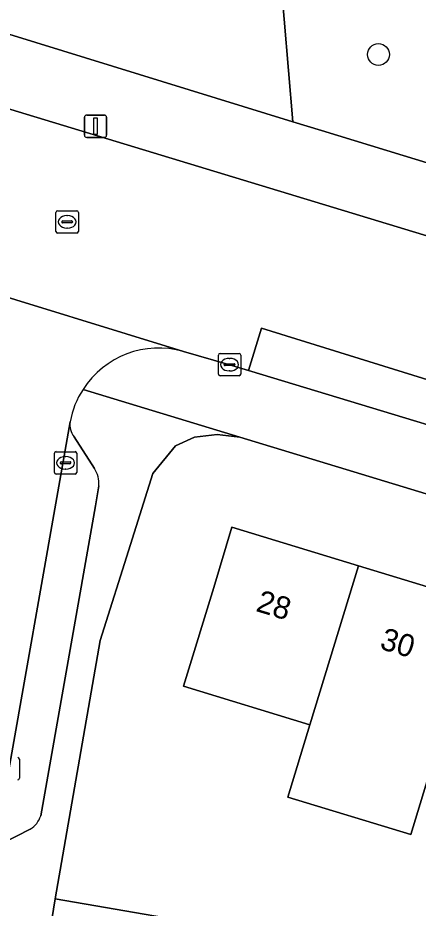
# Model space of a CAD drawing. Extents: x 159817 to 160765, y 380688 to 381638.
# Drawn here: x 160140.19 to 160158.1, y 381036.92 to 381076.78 of the extents above; entities that cross this region are included whole.
import ezdxf

# ---------------------------------------------------------------- set-up
doc = ezdxf.new("R2010")
doc.units = 0
for name, color, linetype in [('IMGEO_Boom', 7, 'Continuous'), ('IMGEO_Erf', 7, 'Continuous'), ('IMGEO_Groenvoorziening', 7, 'Continuous'), ('IMGEO_Kolk', 7, 'Continuous'), ('IMGEO_Lichtmast', 7, 'Continuous'), ('IMGEO_Muur', 7, 'Continuous'), ('IMGEO_Pand', 7, 'Continuous'), ('IMGEO_Pand_nummerreeks', 7, 'Continuous'), ('IMGEO_Parkeervlak_open', 7, 'Continuous'), ('IMGEO_Rijbaan_lokaal_open', 7, 'Continuous'), ('IMGEO_Rioolput', 7, 'Continuous'), ('IMGEO_Voetpad_open', 7, 'Continuous')]:
    doc.layers.add(name, color=color, linetype=linetype)

msp = doc.modelspace()

# ---------------------------------------------------------------- linework, layer by layer
at = {"layer": 'IMGEO_Boom'}
msp.add_circle((160156.318, 381075.136), 0.489, dxfattribs=at)
at = {"layer": 'IMGEO_Erf'}
for points in [[(160192.132, 381045.221), (160150.121, 381058.011), (160149.108, 381058.121), (160148.094, 381058.014), (160147.241, 381057.618), (160146.229, 381056.386), (160145.226, 381053.206), (160143.868, 381048.901), (160141.863, 381037.344), (160150.338, 381035.884)], [(160158.753, 381043.459), (160157.767, 381040.223), (160152.265, 381041.899), (160153.251, 381045.134), (160147.599, 381046.855), (160147.659, 381047.051), (160148.948, 381051.284), (160149.767, 381053.975), (160155.42, 381052.254), (160160.92, 381050.579)]]:
    msp.add_lwpolyline(points, dxfattribs=at)
at = {"layer": 'IMGEO_Groenvoorziening'}
msp.add_lwpolyline([(160152.489, 381072.123), (160153.769, 381071.728), (160190.068, 381060.613), (160190.47, 381061.909), (160190.705, 381061.841), (160188.051, 381074.489), (160167.111, 381073.51), (160163.493, 381083.612), (160152.583, 381081.495), (160151.707, 381081.325)], close=True, dxfattribs=at)
msp.add_lwpolyline([(160137.923, 381078.055), (160136.348, 381077.101), (160152.489, 381072.123), (160151.707, 381081.325), (160142.68, 381079.573)], dxfattribs=at)
at = {"layer": 'IMGEO_Kolk'}
for p, q in [((160149.233, 381061.754), (160150.085, 381061.754)), ((160149.158, 381060.828), (160149.158, 381061.68)), ((160149.646, 381061.534), (160149.671, 381061.534)), ((160150.159, 381061.68), (160150.159, 381060.828)), ((160149.417, 381061.248), (160149.417, 381061.26)), ((160149.855, 381061.211), (160149.457, 381061.211)), ((160149.46, 381061.297), (160149.858, 381061.297)), ((160149.669, 381060.974), (160149.644, 381060.974)), ((160149.901, 381061.26), (160149.901, 381061.248)), ((160150.085, 381060.754), (160149.233, 381060.754)), ((160141.897, 381057.358), (160142.749, 381057.358)), ((160141.822, 381056.432), (160141.822, 381057.284)), ((160142.31, 381057.138), (160142.335, 381057.138)), ((160142.823, 381057.284), (160142.823, 381056.432)), ((160142.081, 381056.852), (160142.081, 381056.864)), ((160142.519, 381056.815), (160142.121, 381056.815)), ((160142.124, 381056.901), (160142.522, 381056.901)), ((160142.333, 381056.578), (160142.308, 381056.578)), ((160142.565, 381056.864), (160142.565, 381056.852)), ((160142.749, 381056.358), (160141.897, 381056.358)), ((160140.261, 381043.591), (160140.261, 381042.739))]:
    msp.add_line(p, q, dxfattribs=at)
for points in [[(160149.233, 381061.754), (160150.085, 381061.754)], [(160149.158, 381060.828), (160149.158, 381061.68)], [(160150.159, 381061.68), (160150.159, 381060.828)], [(160150.085, 381060.754), (160149.233, 381060.754)], [(160141.897, 381057.358), (160142.749, 381057.358)], [(160141.822, 381056.432), (160141.822, 381057.284)], [(160142.823, 381057.284), (160142.823, 381056.432)], [(160142.749, 381056.358), (160141.897, 381056.358)], [(160140.261, 381043.591), (160140.261, 381042.739)]]:
    msp.add_lwpolyline(points, dxfattribs=at)
for centre, radius, start, end in [((160149.235, 381061.678), 0.0765, 91.552, 178.448), ((160149.235, 381061.678), 0.0765, 91.552, 178.448), ((160150.083, 381061.678), 0.0765, 1.552, 88.448), ((160150.083, 381061.678), 0.0765, 1.552, 88.448), ((160149.457, 381061.257), 0.0403, 85.8775, 175.7526), ((160149.454, 381061.247), 0.0366, 178.938, 274.7102), ((160149.858, 381061.254), 0.043, 264.8664, 352.4533), ((160149.862, 381061.259), 0.0386, 1.7309, 96.639), ((160149.235, 381060.83), 0.0765, 181.552, 268.448), ((160149.235, 381060.83), 0.0765, 181.552, 268.448), ((160150.083, 381060.83), 0.0765, 271.552, 358.448), ((160150.083, 381060.83), 0.0765, 271.552, 358.448), ((160141.899, 381057.282), 0.0765, 91.552, 178.448), ((160141.899, 381057.282), 0.0765, 91.552, 178.448), ((160142.747, 381057.282), 0.0765, 1.552, 88.448), ((160142.747, 381057.282), 0.0765, 1.552, 88.448), ((160142.121, 381056.861), 0.0403, 85.8775, 175.7526), ((160142.118, 381056.851), 0.0366, 178.938, 274.7102), ((160142.522, 381056.858), 0.043, 264.8664, 352.4533), ((160142.526, 381056.863), 0.0386, 1.7309, 96.639), ((160141.899, 381056.434), 0.0765, 181.552, 268.448), ((160141.899, 381056.434), 0.0765, 181.552, 268.448), ((160142.747, 381056.434), 0.0765, 271.552, 358.448), ((160142.747, 381056.434), 0.0765, 271.552, 358.448), ((160140.185, 381043.589), 0.0765, 1.552, 88.448), ((160140.185, 381043.589), 0.0765, 1.552, 88.448), ((160140.185, 381042.741), 0.0765, 271.552, 358.448), ((160140.185, 381042.741), 0.0765, 271.552, 358.448)]:
    msp.add_arc(centre, radius, start, end, dxfattribs=at)
for centre, major_axis, ratio, start_param, end_param in [((160149.645, 381061.254), (-0.387, 0.002), 0.722429, 4.712389, 7.853982), ((160149.67, 381061.254), (-0.39, 0.002), 0.717154, 1.570796, 4.712389), ((160142.309, 381056.858), (-0.387, 0.002), 0.722429, 4.712389, 7.853982), ((160142.334, 381056.858), (-0.39, 0.002), 0.717154, 1.570796, 4.712389)]:
    msp.add_ellipse(centre, major_axis=major_axis, ratio=ratio, start_param=start_param, end_param=end_param, dxfattribs=at)
at = {"layer": 'IMGEO_Lichtmast'}
for p, q in [((160143.167, 381071.524), (160143.167, 381072.324)), ((160143.167, 381072.324), (160143.167, 381071.524)), ((160143.267, 381072.424), (160144.057, 381072.424)), ((160144.057, 381072.424), (160143.267, 381072.424)), ((160144.157, 381072.324), (160144.157, 381071.524)), ((160144.157, 381071.524), (160144.157, 381072.324)), ((160144.057, 381071.424), (160143.267, 381071.424)), ((160143.267, 381071.424), (160144.057, 381071.424))]:
    msp.add_line(p, q, dxfattribs=at)
msp.add_lwpolyline([(160143.587, 381072.299), (160143.737, 381072.299), (160143.737, 381071.549), (160143.587, 381071.549), (160143.587, 381072.299)], dxfattribs=at)
for centre, start, end in [((160143.267, 381072.324), 90, 180), ((160143.267, 381072.324), 90, 180), ((160144.057, 381072.324), 0, 90), ((160144.057, 381072.324), 360, 90), ((160143.267, 381071.524), 180, 270), ((160143.267, 381071.524), 180, 270), ((160144.057, 381071.524), 270, 0), ((160144.057, 381071.524), 270, 0)]:
    msp.add_arc(centre, 0.1, start, end, dxfattribs=at)
at = {"layer": 'IMGEO_Muur'}
msp.add_lwpolyline([(160141.863, 381037.344), (160143.868, 381048.901), (160145.226, 381053.206)], dxfattribs=at)
at = {"layer": 'IMGEO_Pand'}
for points in [[(160155.42, 381052.254), (160149.767, 381053.975), (160148.948, 381051.284), (160147.659, 381047.051), (160147.599, 381046.855), (160153.251, 381045.134)], [(160155.42, 381052.254), (160153.251, 381045.134), (160152.265, 381041.899), (160157.767, 381040.223), (160158.753, 381043.459), (160160.92, 381050.579)], [(160141.363, 381034.29), (160149.851, 381032.903), (160150.338, 381035.884), (160141.863, 381037.344)]]:
    msp.add_lwpolyline(points, close=True, dxfattribs=at)
at = {"layer": 'IMGEO_Parkeervlak_open'}
msp.add_lwpolyline([(160150.507, 381060.997), (160166.054, 381056.274), (160166.598, 381058.064), (160151.082, 381062.889)], close=True, dxfattribs=at)
for points in [[(160142.526, 381058.698), (160139.216, 381039.981), (160139.094, 381039.294)], [(160143.615, 381056.603), (160142.703, 381058.027)], [(160141.211, 381041.065), (160143.662, 381054.928), (160143.812, 381055.835)], [(160139.517, 381039.831), (160140.744, 381040.46)]]:
    msp.add_lwpolyline(points, dxfattribs=at)
for centre, radius, start, end in [((160143.428, 381058.577), 0.91, 172.3578, 217.1965), ((160142.621, 381055.939), 1.195, 355.013, 33.7605), ((160140.169, 381041.387), 1.091, 301.8326, 342.8383)]:
    msp.add_arc(centre, radius, start, end, dxfattribs=at)
at = {"layer": 'IMGEO_Rijbaan_lokaal_open'}
msp.add_lwpolyline([(160108.334, 381082.266), (160106.567, 381076.508), (160136.642, 381067.238), (160136.07, 381065.373), (160137.286, 381065), (160137.514, 381064.952), (160147.591, 381061.846), (160149.618, 381061.267), (160150.507, 381060.997), (160151.082, 381062.889), (160166.598, 381058.064), (160168.403, 381064.004)], close=True, dxfattribs=at)
for points in [[(160147.591, 381061.846), (160137.514, 381064.952), (160137.286, 381065)], [(160139.511, 381061.344), (160138.998, 381058.348), (160138.885, 381057.663), (160137.729, 381051.409), (160135.848, 381040.557), (160139.216, 381039.981), (160142.526, 381058.698)]]:
    msp.add_lwpolyline(points, dxfattribs=at)
for centre, radius, start, end in [((160146.5, 381057.953), 4.043, 74.3412, 147.1371), ((160146.473, 381057.963), 4.015, 147.0495, 169.4568)]:
    msp.add_arc(centre, radius, start, end, dxfattribs=at)
at = {"layer": 'IMGEO_Rioolput'}
for p, q in [((160141.969, 381068.143), (160142.821, 381068.143)), ((160141.894, 381067.217), (160141.894, 381068.069)), ((160142.382, 381067.923), (160142.407, 381067.923)), ((160142.895, 381068.069), (160142.895, 381067.217)), ((160142.153, 381067.637), (160142.153, 381067.649)), ((160142.591, 381067.6), (160142.193, 381067.6)), ((160142.196, 381067.686), (160142.594, 381067.686)), ((160142.405, 381067.363), (160142.38, 381067.363)), ((160142.637, 381067.649), (160142.637, 381067.637)), ((160142.821, 381067.143), (160141.969, 381067.143))]:
    msp.add_line(p, q, dxfattribs=at)
for points in [[(160141.969, 381068.143), (160142.821, 381068.143)], [(160141.894, 381067.217), (160141.894, 381068.069)], [(160142.895, 381068.069), (160142.895, 381067.217)], [(160142.821, 381067.143), (160141.969, 381067.143)]]:
    msp.add_lwpolyline(points, dxfattribs=at)
for centre, radius, start, end in [((160141.971, 381068.067), 0.0765, 91.552, 178.448), ((160141.971, 381068.067), 0.0765, 91.552, 178.448), ((160142.819, 381068.067), 0.0765, 1.552, 88.448), ((160142.819, 381068.067), 0.0765, 1.552, 88.448), ((160142.193, 381067.646), 0.0403, 85.8775, 175.7526), ((160142.19, 381067.636), 0.0366, 178.938, 274.7102), ((160142.594, 381067.643), 0.043, 264.8664, 352.4533), ((160142.598, 381067.648), 0.0386, 1.7309, 96.639), ((160141.971, 381067.219), 0.0765, 181.552, 268.448), ((160141.971, 381067.219), 0.0765, 181.552, 268.448), ((160142.819, 381067.219), 0.0765, 271.552, 358.448), ((160142.819, 381067.219), 0.0765, 271.552, 358.448)]:
    msp.add_arc(centre, radius, start, end, dxfattribs=at)
for centre, major_axis, ratio, start_param, end_param in [((160142.381, 381067.643), (-0.387, 0.002), 0.722429, 4.712389, 7.853982), ((160142.406, 381067.643), (-0.39, 0.002), 0.717154, 1.570796, 4.712389)]:
    msp.add_ellipse(centre, major_axis=major_axis, ratio=ratio, start_param=start_param, end_param=end_param, dxfattribs=at)
at = {"layer": 'IMGEO_Voetpad_open'}
for points in [[(160210.881, 381051.599), (160210.717, 381051.603), (160209.819, 381051.8), (160206.52, 381053.665), (160199.314, 381057.74), (160197.247, 381058.362), (160193.405, 381059.59), (160193.111, 381059.684), (160190.068, 381060.613), (160153.769, 381071.728), (160152.489, 381072.123), (160136.348, 381077.101), (160134.16, 381077.77), (160120.204, 381082.036), (160117.259, 381082.928), (160095.705, 381089.314), (160092.73, 381090.233), (160089.904, 381091.107), (160075.881, 381095.343), (160066.472, 381098.413), (160030.475, 381111.405)], [(160073.93, 381092.725), (160077.136, 381091.759), (160078.974, 381091.206), (160089.161, 381088.138), (160092.763, 381087.03), (160105.655, 381083.08), (160108.334, 381082.266), (160168.403, 381064.004), (160171.044, 381063.201), (160196.359, 381055.505), (160200.296, 381054.308)], [(160168.695, 381055.471), (160166.054, 381056.274), (160150.507, 381060.997), (160149.618, 381061.267), (160147.591, 381061.846)], [(160141.863, 381037.344), (160143.868, 381048.901), (160145.226, 381053.206), (160146.229, 381056.386), (160147.241, 381057.618), (160148.094, 381058.014), (160149.108, 381058.121), (160150.121, 381058.011), (160143.104, 381060.147)], [(160143.104, 381060.147), (160150.121, 381058.011), (160192.132, 381045.221), (160193.44, 381044.574), (160198.585, 381042.167), (160200.125, 381041.435), (160201.05, 381044.964), (160198.975, 381045.903), (160198.851, 381045.971)], [(160142.703, 381058.027), (160143.615, 381056.603)], [(160143.812, 381055.835), (160143.662, 381054.928), (160141.211, 381041.065)], [(160140.744, 381040.46), (160139.517, 381039.831)], [(160125.95, 380962.792), (160128.898, 380962.283), (160132.329, 380982.168), (160132.747, 380984.591), (160135.405, 381000), (160135.744, 381001.95), (160136.17, 381004.405), (160141.101, 381032.785), (160141.363, 381034.29), (160141.863, 381037.344)]]:
    msp.add_lwpolyline(points, dxfattribs=at)
for centre, radius, start, end in [((160146.5, 381057.953), 4.043, 74.3412, 147.1371), ((160146.473, 381057.963), 4.015, 147.0495, 169.4568), ((160143.428, 381058.577), 0.91, 172.3578, 217.1965), ((160142.621, 381055.939), 1.195, 355.013, 33.7605), ((160140.169, 381041.387), 1.091, 301.8326, 342.8383)]:
    msp.add_arc(centre, radius, start, end, dxfattribs=at)

# ---------------------------------------------------------------- texts
at = {"layer": 'IMGEO_Pand_nummerreeks'}
for s, rotation, p in [('28', 343.0634, (160150.794, 381050.233)), ('30', 343.0656, (160156.333, 381048.547))]:
    msp.add_text(s, height=1, rotation=rotation, dxfattribs=at).set_placement(p)

doc.saveas('drawing.dxf')
